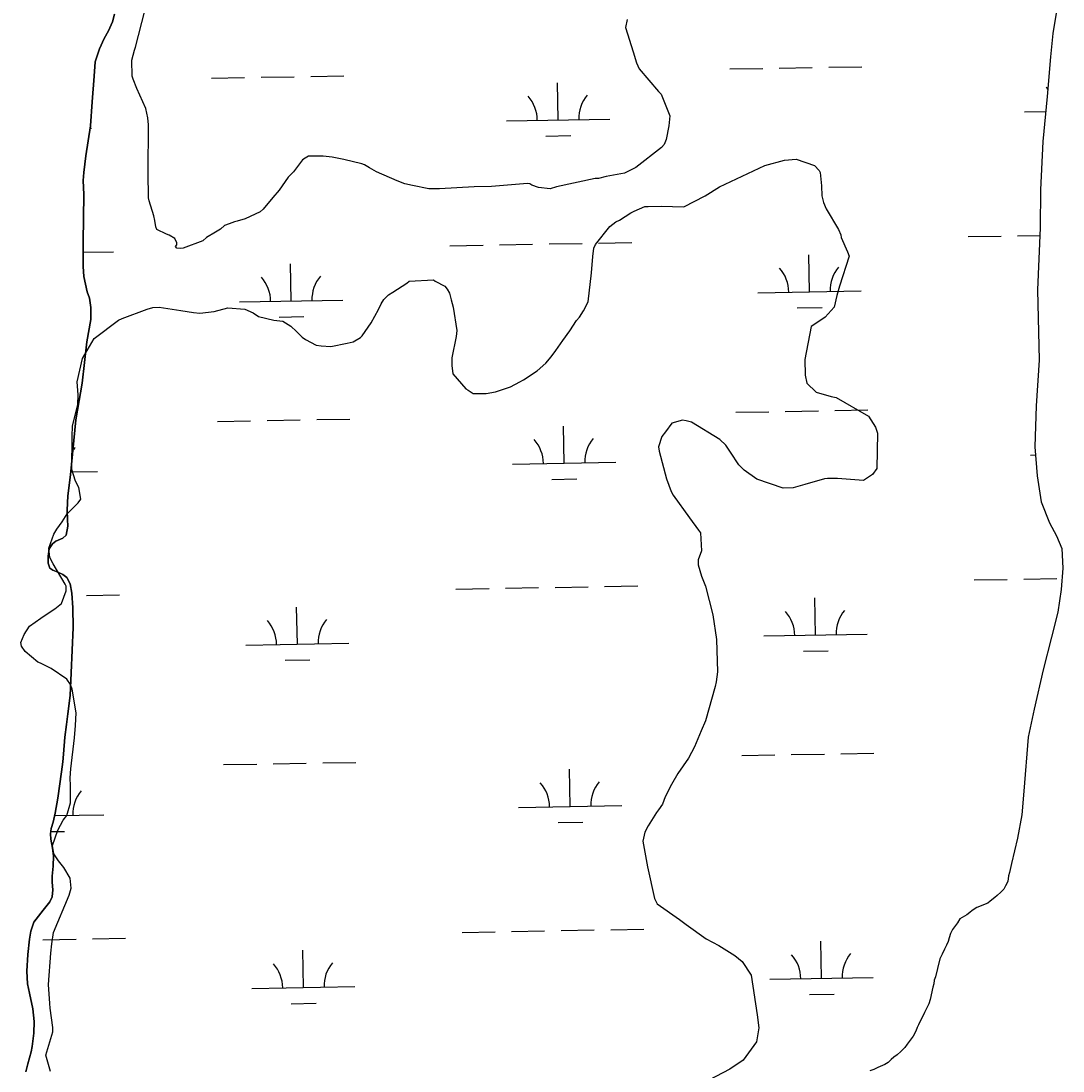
# Model space of a CAD drawing. Extents: x 3903937 to 3942190, y 260677 to 286651.
# Drawn here: x 3916437 to 3917447, y 269623 to 270641 of the extents above; entities that cross this region are included whole.
import ezdxf

# ---------------------------------------------------------------- set-up
doc = ezdxf.new("R2010")
doc.units = 0
for name, color, linetype in [('V-SITE-VEGE', 7, 'Continuous'), ('V-TOPO-SHOR', 7, 'Continuous'), ('V-WETL-SWMP', 7, 'Continuous')]:
    doc.layers.add(name, color=color, linetype=linetype)

msp = doc.modelspace()

# ---------------------------------------------------------------- linework, layer by layer
at = {"layer": 'V-SITE-VEGE'}
for points in [[(3917024.4, 270642), (3917022.8, 270634.3), (3917030.4, 270610.7), (3917033.5, 270600), (3917036, 270594.3), (3917054.8, 270572.2), (3917057.4, 270569.7), (3917066, 270548.6), (3917064.9, 270538.9), (3917062.3, 270525.6), (3917060.3, 270521), (3917057.7, 270518), (3917033, 270498.6), (3917025.3, 270494.6), (3917021.8, 270493), (3917004.3, 270490), (3916996.7, 270488), (3916993.6, 270488), (3916956.2, 270480), (3916950, 270478), (3916938.8, 270479.1), (3916932.1, 270481.6), (3916930.1, 270482.7), (3916928, 270483.2), (3916893.2, 270480.3), (3916876.3, 270479.8), (3916842.6, 270477.9), (3916832.3, 270478), (3916816.5, 270481.1), (3916809.3, 270482.7), (3916801.6, 270485.8), (3916781.7, 270494.5), (3916775.1, 270498.2), (3916770, 270501.2), (3916767.4, 270502.3), (3916750, 270506.4), (3916738.8, 270508.5), (3916730.1, 270509.6), (3916715.8, 270509.7), (3916712.7, 270507.6), (3916710.1, 270506.1), (3916701.4, 270494.4), (3916696.2, 270489.3), (3916687.5, 270476.5), (3916681.3, 270469.4), (3916672, 270458.1), (3916669, 270455.6), (3916654.6, 270449), (3916646.9, 270446.5), (3916644.3, 270446), (3916639.2, 270443.9), (3916634.6, 270442.4), (3916630.5, 270438.9), (3916625.9, 270435.8), (3916617.2, 270430.7), (3916613.6, 270427.7), (3916594.6, 270420.6), (3916591.5, 270420.1), (3916588.5, 270420.6), (3916586.9, 270422.2), (3916588.5, 270423.7), (3916588.5, 270425.7), (3916586.4, 270429.8), (3916580.8, 270432.9), (3916578.3, 270434), (3916569.1, 270438.6), (3916568.1, 270441.2), (3916567.1, 270447.3), (3916566.1, 270451.9), (3916561.5, 270466.3), (3916561, 270469.3), (3916560.6, 270493.4), (3916560.8, 270540), (3916560.3, 270546.6), (3916558.3, 270555.9), (3916549.7, 270575.3), (3916546.1, 270584.1), (3916545.1, 270587.1), (3916544.7, 270602.5), (3916547.3, 270612.2), (3916548.3, 270615.3), (3916563.4, 270674.6)], [(3916472.2, 270148.3), (3916477.3, 270155.4), (3916482, 270163.1), (3916492.8, 270173.8), (3916495.3, 270177.4), (3916493.3, 270188.6), (3916490.3, 270194.8), (3916486.7, 270206.1), (3916486.9, 270238.3), (3916487.4, 270248), (3916492.6, 270269), (3916492.7, 270278.2), (3916491.7, 270291), (3916496.9, 270313.5), (3916508.2, 270332.9), (3916531.9, 270350.7), (3916535.5, 270352.2), (3916559.5, 270361.4), (3916565.2, 270362.9), (3916571.3, 270363.4), (3916592.3, 270360.2), (3916604.6, 270358.1), (3916610.7, 270357.6), (3916624.5, 270359), (3916637.9, 270362.6), (3916654.2, 270361.5), (3916662.4, 270357.9), (3916667.5, 270354.3), (3916682.3, 270350.6), (3916691, 270349.6), (3916698.7, 270344.9), (3916704.3, 270339.8), (3916709.9, 270334.1), (3916713, 270332.1), (3916723.2, 270326.4), (3916728.3, 270325.9), (3916737.5, 270325.3), (3916753.4, 270328.3), (3916759, 270329.8), (3916766.2, 270333.9), (3916767.8, 270335.4), (3916776.5, 270348.2), (3916783.7, 270360.9), (3916786.3, 270366.6), (3916788.9, 270370.7), (3916793.5, 270375.2), (3916797.6, 270377.8), (3916811, 270386.4), (3916813.5, 270388.5), (3916837.1, 270389.9), (3916838.6, 270388.4), (3916847.8, 270383.7), (3916850.3, 270380.6), (3916852.4, 270377), (3916853.9, 270370.4), (3916855.9, 270363.2), (3916859.4, 270340.7), (3916858.9, 270335), (3916854.7, 270314.1), (3916854.6, 270306.9), (3916855.6, 270298.7), (3916868.4, 270284.3), (3916870.4, 270282.8), (3916875.5, 270279.7), (3916887.8, 270279.7), (3916897, 270281.1), (3916911.4, 270286.2), (3916920.6, 270290.8), (3916924.2, 270292.8), (3916937.5, 270301.5), (3916945.8, 270309.1), (3916950.9, 270315.2), (3916955.5, 270321.3), (3916962.2, 270331), (3916968.9, 270340.2), (3916975.6, 270350.4), (3916978.2, 270353.5), (3916982.3, 270359.6), (3916986.9, 270368.3), (3916990.1, 270396.4), (3916991.2, 270412.3), (3916992.3, 270420.5), (3916993.8, 270424.1), (3917007.7, 270441.4), (3917013.4, 270446), (3917017, 270447.5), (3917028.2, 270454.6), (3917031.3, 270456.2), (3917041.6, 270460.7), (3917044.7, 270460.7), (3917057.5, 270461.2), (3917079.5, 270460.6), (3917100, 270471.2), (3917113.8, 270479.9), (3917157.9, 270500.7), (3917176.9, 270505.7), (3917188.2, 270506.7), (3917206, 270500.5), (3917210.6, 270495.8), (3917211.6, 270493.8), (3917212.6, 270481)], [(3917212.6, 270481), (3917213.1, 270471.3), (3917214.6, 270464.6), (3917217.1, 270458.5), (3917229.3, 270438.4), (3917231.4, 270433.3), (3917231.9, 270430.8), (3917237.9, 270416.9), (3917239.5, 270412.8), (3917230.1, 270383.7), (3917227.5, 270374.5), (3917224.9, 270363.2), (3917216.2, 270353.5), (3917210, 270349.5), (3917202.8, 270344.4), (3917196.6, 270312.7), (3917197, 270297.3), (3917198.5, 270289.6), (3917207.7, 270280.9), (3917222, 270276.7), (3917227.1, 270275.7), (3917258.3, 270257.7), (3917264.9, 270246.9), (3917266.9, 270241.2), (3917266.2, 270207), (3917262.1, 270201.3), (3917253.4, 270195.2), (3917228.3, 270197.4), (3917218.6, 270197.4), (3917215.5, 270196.9), (3917196.6, 270191.4), (3917185.3, 270188.3), (3917175.6, 270187.9), (3917150, 270196.7), (3917137.8, 270205.4), (3917132.7, 270210.6), (3917124.5, 270222.9), (3917120, 270229.6), (3917114.4, 270235.2), (3917086.8, 270251.7), (3917081.7, 270253.3), (3917078.1, 270253.8), (3917067.8, 270250.8), (3917061.7, 270242.6), (3917058.1, 270238), (3917055, 270227.8), (3917055.4, 270223.7), (3917062.5, 270197), (3917067.1, 270184.7)], [(3917067.1, 270184.7), (3917069.1, 270181.1), (3917084.9, 270159.1), (3917093.5, 270147.3), (3917095.6, 270144.7), (3917096.5, 270127.3), (3917093.4, 270118.6), (3917093.4, 270113.5), (3917096.4, 270102.7), (3917100.5, 270093), (3917107.5, 270065.3), (3917111, 270041.2), (3917111.9, 270010), (3917110.8, 270000.3), (3917109.8, 269995.7), (3917100.4, 269962.5), (3917096.3, 269952.8), (3917089.6, 269937.4), (3917083.9, 269926.2), (3917073.6, 269911.4), (3917067.4, 269900.7), (3917061.2, 269888.9), (3917058.6, 269881.8), (3917055, 269876.2), (3917053, 269873.6), (3917044.7, 269860.8), (3917041.6, 269854.7), (3917039.6, 269846), (3917044.1, 269820.9), (3917051.1, 269790.2), (3917053.6, 269785.1), (3917075.1, 269770.1), (3917081.7, 269765), (3917101.1, 269751.1), (3917113.4, 269744.9), (3917128.7, 269735.1), (3917135.8, 269729.4), (3917144.5, 269716.1), (3917150.4, 269677.7), (3917151.9, 269664.9), (3917149.8, 269651.6), (3917137, 269633.7), (3917124.1, 269625.1), (3917103.6, 269614.4)], [(3916465.9, 269622.7), (3916461.4, 269638.6), (3916468.1, 269661.1), (3916468.1, 269665.2), (3916465.7, 269684.1), (3916465.2, 269688.7), (3916464.2, 269707.1), (3916466.4, 269737.3), (3916467.4, 269746.5), (3916469, 269757.3), (3916484, 269793.5), (3916486.1, 269800.2), (3916485.1, 269809.9), (3916479, 269820.2), (3916473.9, 269826.9), (3916469.3, 269833.5), (3916467.8, 269841.7), (3916473, 269856.5), (3916478.2, 269866.3), (3916481.8, 269870.8), (3916485.4, 269883.1), (3916485.5, 269899.5), (3916485, 269907.2), (3916485.6, 269915.9), (3916489.3, 269946.1), (3916490.3, 269957.8), (3916490.9, 269970.1), (3916486.9, 269993.1), (3916485.4, 269997.8), (3916481.8, 270002.9), (3916466.5, 270013.2), (3916456.3, 270018.4), (3916453.7, 270019.4), (3916441.5, 270029.7), (3916437.9, 270034.8), (3916437.4, 270038.4), (3916440.5, 270046.1), (3916445.7, 270054.2), (3916456.5, 270061.9), (3916464.7, 270067.5), (3916470.3, 270071), (3916476.5, 270076.1), (3916481.1, 270088.4), (3916481.2, 270093), (3916480.1, 270095), (3916468.5, 270114.5), (3916465.4, 270120.7), (3916464.4, 270129.9), (3916469.1, 270143.2), (3916472.2, 270148.3)]]:
    msp.add_lwpolyline(points, dxfattribs=at)
at = {"layer": 'V-TOPO-SHOR'}
for points in [[(3916528, 270647.2), (3916526, 270639.7), (3916522.2, 270631.2), (3916517.9, 270623.7), (3916513.3, 270613.7), (3916509.4, 270601.1), (3916508.4, 270587.1), (3916506.5, 270562.2), (3916504.7, 270539.1), (3916500.1, 270510), (3916498.4, 270493.9), (3916497.6, 270486), (3916498.3, 270472.6), (3916497.5, 270426.7), (3916497.5, 270402.7), (3916498.2, 270393), (3916501.6, 270378), (3916503.7, 270371.9), (3916505.1, 270363.1), (3916505, 270351.3), (3916501.2, 270329.7), (3916496.7, 270289.6), (3916490.4, 270254.1), (3916485.4, 270200.7), (3916482.9, 270180.6), (3916482, 270166.6), (3916482.5, 270157.4), (3916482.7, 270151.2), (3916481.1, 270142.5), (3916477.9, 270139.4), (3916471.3, 270136.4), (3916468, 270133.9), (3916464.6, 270129), (3916463.6, 270122.1), (3916463.6, 270115.1), (3916465.3, 270110.5), (3916468.1, 270108.5), (3916473, 270106.5), (3916478.1, 270104.2), (3916481.9, 270101.2), (3916484.9, 270095.1), (3916486.5, 270086.3), (3916487.6, 270072.1), (3916487.8, 270052.8), (3916485, 269986.9)], [(3916485, 269986.9), (3916482.8, 269969.1), (3916481.5, 269959), (3916479.8, 269946.5), (3916478.7, 269930.3), (3916477.8, 269922.7), (3916476.8, 269913.1), (3916473.1, 269887.4), (3916470.6, 269873.1), (3916468.7, 269864.3), (3916466.7, 269858.1), (3916466, 269853.1), (3916466.4, 269847.8), (3916467.9, 269839.1), (3916468.9, 269831.8), (3916468.6, 269821.7), (3916467.5, 269811.9), (3916467.5, 269806), (3916468.2, 269798.6), (3916467.5, 269791.9), (3916465.5, 269787), (3916458.8, 269778.9), (3916449.8, 269767.4), (3916447, 269758.8), (3916445.5, 269750.9), (3916444.2, 269736.2), (3916443, 269719.9), (3916443.7, 269707.5), (3916445.6, 269698.7), (3916448.9, 269683.3), (3916450.3, 269671.3), (3916449.9, 269659.7), (3916448.1, 269646.8), (3916447.2, 269641.6), (3916444.2, 269630.2), (3916442, 269622.3)]]:
    msp.add_lwpolyline(points, dxfattribs=at)
at = {"layer": 'V-WETL-SWMP'}
for p, q in [((3916526, 270639.7), (3916528, 270647.2)), ((3917441, 270654), (3917436.9, 270628.4)), ((3916522.2, 270631.2), (3916526, 270639.7)), ((3916517.9, 270623.7), (3916522.2, 270631.2)), ((3917436.9, 270628.4), (3917434.6, 270605.9)), ((3916513.3, 270613.7), (3916517.9, 270623.7)), ((3916509.4, 270601.1), (3916513.3, 270613.7)), ((3917434.6, 270605.9), (3917431.3, 270567.4)), ((3916508.4, 270587.1), (3916509.4, 270601.1)), ((3917171.8, 270594.9), (3917203.8, 270595.5)), ((3917219.8, 270595.8), (3917251.8, 270596.3)), ((3916506.5, 270562.2), (3916508.4, 270587.1)), ((3916622, 270585.2), (3916654, 270585.8)), ((3916670, 270586.1), (3916702, 270586.6)), ((3916718, 270586.9), (3916750, 270587.5)), ((3917123.8, 270594.1), (3917155.8, 270594.6)), ((3916957.6, 270544.7), (3916957, 270580.7)), ((3917431.3, 270567.4), (3917427.2, 270523.9)), ((3916504.7, 270539.1), (3916506.5, 270562.2)), ((3916907.6, 270543.8), (3917007.6, 270545.6)), ((3917409.4, 270552.7), (3917430, 270553)), ((3916500.1, 270510), (3916504.7, 270539.1)), ((3916504.3, 270536.7), (3916505.8, 270536.8)), ((3916945.9, 270529.1), (3916969.9, 270529.5)), ((3917427.2, 270523.9), (3917425, 270477.1)), ((3916498.4, 270493.9), (3916500.1, 270510)), ((3916497.6, 270486), (3916498.4, 270493.9)), ((3916498.3, 270472.6), (3916497.6, 270486)), ((3917425, 270477.1), (3917424.5, 270440)), ((3916497.5, 270426.7), (3916498.3, 270472.6)), ((3917354.7, 270431.6), (3917386.7, 270432.2)), ((3917402.7, 270432.5), (3917424.2, 270432.8)), ((3917424.5, 270440), (3917421.9, 270380.2)), ((3916497.5, 270402.7), (3916497.5, 270426.7)), ((3916852.9, 270422.8), (3916884.9, 270423.3)), ((3916900.9, 270423.6), (3916932.9, 270424.2)), ((3916948.9, 270424.5), (3916980.9, 270425)), ((3916996.9, 270425.3), (3917028.9, 270425.9)), ((3916497.5, 270416.5), (3916527, 270417)), ((3917201, 270378.2), (3917200.4, 270414.1)), ((3916498.2, 270393), (3916497.5, 270402.7)), ((3916699.2, 270369.3), (3916698.6, 270405.3)), ((3916501.6, 270378), (3916498.2, 270393)), ((3916503.7, 270371.9), (3916501.6, 270378)), ((3916505.1, 270363.1), (3916503.7, 270371.9)), ((3917151, 270377.3), (3917251, 270379)), ((3917421.9, 270380.2), (3917423.4, 270312)), ((3916505, 270351.3), (3916505.1, 270363.1)), ((3916649.2, 270368.4), (3916749.2, 270370.2)), ((3917189.3, 270362.5), (3917213.3, 270362.9)), ((3916501.2, 270329.7), (3916505, 270351.3)), ((3916687.5, 270353.7), (3916711.5, 270354.1)), ((3916496.7, 270289.6), (3916501.2, 270329.7)), ((3917423.4, 270312), (3917420.8, 270267.6)), ((3916490.4, 270254.1), (3916496.7, 270289.6)), ((3917129.7, 270261.4), (3917161.7, 270262)), ((3917177.7, 270262.3), (3917209.7, 270262.9)), ((3917225.7, 270263.1), (3917257.6, 270263.7)), ((3917420.8, 270267.6), (3917419.3, 270228.1)), ((3916485.4, 270200.7), (3916490.4, 270254.1)), ((3916627.8, 270252.6), (3916659.8, 270253.2)), ((3916675.8, 270253.5), (3916707.8, 270254)), ((3916723.8, 270254.3), (3916755.8, 270254.9)), ((3916963.4, 270212.1), (3916962.8, 270248.1)), ((3917415.3, 270220), (3917419.9, 270220.1)), ((3917419.3, 270228.1), (3917421.5, 270199.9)), ((3916913.5, 270211.2), (3917013.4, 270213)), ((3916482.9, 270180.6), (3916485.4, 270200.7)), ((3916485.7, 270203.7), (3916511.6, 270204.1)), ((3917421.5, 270199.9), (3917425.6, 270174.6)), ((3916951.7, 270196.4), (3916975.7, 270196.9)), ((3916482, 270166.6), (3916482.9, 270180.6)), ((3917425.6, 270174.6), (3917433.6, 270154.2)), ((3916482.5, 270157.4), (3916482, 270166.6)), ((3916481.1, 270142.5), (3916482.7, 270151.2)), ((3916482.7, 270151.2), (3916482.5, 270157.4)), ((3917433.6, 270154.2), (3917440.4, 270141.7)), ((3916471.3, 270136.4), (3916477.9, 270139.4)), ((3916477.9, 270139.4), (3916481.1, 270142.5)), ((3917440.4, 270141.7), (3917445.5, 270129.4)), ((3916463.6, 270122.1), (3916464.6, 270129)), ((3916464.6, 270129), (3916468, 270133.9)), ((3916468, 270133.9), (3916471.3, 270136.4)), ((3917445.5, 270129.4), (3917446.6, 270110.3)), ((3916463.6, 270115.1), (3916463.6, 270122.1)), ((3916465.3, 270110.5), (3916463.6, 270115.1)), ((3916468.1, 270108.5), (3916465.3, 270110.5)), ((3916473, 270106.5), (3916468.1, 270108.5)), ((3917446.6, 270110.3), (3917444.8, 270089.6)), ((3916478.1, 270104.2), (3916473, 270106.5)), ((3916481.9, 270101.2), (3916478.1, 270104.2)), ((3916484.9, 270095.1), (3916481.9, 270101.2)), ((3917360.6, 270099), (3917392.6, 270099.5)), ((3917408.6, 270099.8), (3917440.6, 270100.4)), ((3916486.5, 270086.3), (3916484.9, 270095.1)), ((3916487.6, 270072.1), (3916486.5, 270086.3)), ((3916858.7, 270090.2), (3916890.7, 270090.7)), ((3916906.7, 270091), (3916938.7, 270091.6)), ((3916954.7, 270091.8), (3916986.7, 270092.4)), ((3917002.7, 270092.7), (3917034.7, 270093.3)), ((3917444.8, 270089.6), (3917441.5, 270067.8)), ((3916500.9, 270083.9), (3916532.9, 270084.4)), ((3917206.9, 270045.5), (3917206.3, 270081.5)), ((3916487.8, 270052.8), (3916487.6, 270072.1)), ((3916705.1, 270036.7), (3916704.4, 270072.7)), ((3917441.5, 270067.8), (3917435.5, 270043.4)), ((3916485, 269986.9), (3916487.8, 270052.8)), ((3917156.9, 270044.7), (3917256.9, 270046.4)), ((3916655.1, 270035.8), (3916755.1, 270037.6)), ((3917435.5, 270043.4), (3917427.5, 270012)), ((3917195.2, 270029.9), (3917219.2, 270030.3)), ((3916693.3, 270021.1), (3916717.3, 270021.5)), ((3917427.5, 270012), (3917418.8, 269973.7)), ((3916482.8, 269969.1), (3916485, 269986.9)), ((3916481.5, 269959), (3916482.8, 269969.1)), ((3917418.8, 269973.7), (3917413, 269946.7)), ((3916479.8, 269946.5), (3916481.5, 269959)), ((3916478.7, 269930.3), (3916479.8, 269946.5)), ((3917413, 269946.7), (3917408.8, 269894.2)), ((3916477.8, 269922.7), (3916478.7, 269930.3)), ((3917135.5, 269928.8), (3917167.5, 269929.4)), ((3917183.5, 269929.7), (3917215.5, 269930.2)), ((3917231.5, 269930.5), (3917263.5, 269931.1)), ((3916476.8, 269913.1), (3916477.8, 269922.7)), ((3916633.7, 269920), (3916665.7, 269920.6)), ((3916681.7, 269920.8), (3916713.7, 269921.4)), ((3916729.7, 269921.7), (3916761.7, 269922.2)), ((3916969.3, 269879.5), (3916968.7, 269915.5)), ((3916473.1, 269887.4), (3916476.8, 269913.1)), ((3917408.8, 269894.2), (3917406.9, 269871.3)), ((3916470.6, 269873.1), (3916473.1, 269887.4)), ((3916468.7, 269864.3), (3916470.6, 269873.1)), ((3916919.3, 269878.6), (3917019.3, 269880.3)), ((3916466.7, 269858.1), (3916468.7, 269864.3)), ((3916470, 269870.7), (3916517.5, 269871.5)), ((3916957.6, 269863.8), (3916981.6, 269864.2)), ((3917406.9, 269871.3), (3917402.5, 269848.8)), ((3916466, 269853.1), (3916466.7, 269858.1)), ((3916466.4, 269847.8), (3916466, 269853.1)), ((3916466.3, 269855.2), (3916479.7, 269855.4)), ((3916467.9, 269839.1), (3916466.4, 269847.8)), ((3917402.5, 269848.8), (3917396.7, 269824.3)), ((3916468.9, 269831.8), (3916467.9, 269839.1)), ((3916468.6, 269821.7), (3916468.9, 269831.8)), ((3917396.7, 269824.3), (3917394.7, 269815.5)), ((3916467.5, 269811.9), (3916468.6, 269821.7)), ((3916467.5, 269806), (3916467.5, 269811.9)), ((3917394, 269812.3), (3917393.3, 269806.9)), ((3917394.7, 269815.5), (3917394, 269812.3)), ((3916468.2, 269798.6), (3916467.5, 269806)), ((3917391.1, 269802.7), (3917389.2, 269799.5)), ((3917393.3, 269806.9), (3917391.1, 269802.7)), ((3916465.5, 269787), (3916467.5, 269791.9)), ((3916467.5, 269791.9), (3916468.2, 269798.6)), ((3917380.5, 269791.4), (3917376.1, 269787.8)), ((3917382.9, 269793.3), (3917380.5, 269791.4)), ((3917386.5, 269796.5), (3917382.9, 269793.3)), ((3917389.2, 269799.5), (3917386.5, 269796.5)), ((3916458.8, 269778.9), (3916465.5, 269787)), ((3917363.1, 269781.6), (3917358.7, 269778.8)), ((3917373.8, 269785.9), (3917363.1, 269781.6)), ((3917376.1, 269787.8), (3917373.8, 269785.9)), ((3916449.8, 269767.4), (3916458.8, 269778.9)), ((3917353.6, 269774.5), (3917346.8, 269770.6)), ((3917356.3, 269776.9), (3917353.6, 269774.5)), ((3917358.7, 269778.8), (3917356.3, 269776.9)), ((3916447, 269758.8), (3916449.8, 269767.4)), ((3917342.4, 269764.2), (3917339.5, 269760.2)), ((3917344.4, 269766.8), (3917342.4, 269764.2)), ((3917346.8, 269770.6), (3917344.4, 269766.8)), ((3916444.2, 269736.2), (3916445.5, 269750.9)), ((3916445.5, 269750.9), (3916447, 269758.8)), ((3916458.7, 269750.4), (3916490.7, 269750.9)), ((3916506.7, 269751.2), (3916538.7, 269751.8)), ((3916864.6, 269757.5), (3916896.6, 269758.1)), ((3916912.6, 269758.4), (3916944.6, 269758.9)), ((3916960.6, 269759.2), (3916992.6, 269759.8)), ((3917008.6, 269760.1), (3917040.6, 269760.6)), ((3917336.4, 269752.1), (3917335.5, 269748.6)), ((3917337.8, 269756.5), (3917336.4, 269752.1)), ((3917339.5, 269760.2), (3917337.8, 269756.5)), ((3917212.7, 269712.9), (3917212.1, 269748.9)), ((3917331.9, 269741.3), (3917329.7, 269736.3)), ((3917333.8, 269745.2), (3917331.9, 269741.3)), ((3917335.5, 269748.6), (3917333.8, 269745.2)), ((3916443, 269719.9), (3916444.2, 269736.2)), ((3916710.9, 269704.1), (3916710.3, 269740.1)), ((3917327.2, 269731.7), (3917325.2, 269722.6)), ((3917329.7, 269736.3), (3917327.2, 269731.7)), ((3917325.2, 269722.6), (3917323, 269714.5)), ((3916443.7, 269707.5), (3916443, 269719.9)), ((3917162.8, 269712), (3917262.7, 269713.8)), ((3917322, 269711.1), (3917321.5, 269707.5)), ((3917323, 269714.5), (3917322, 269711.1)), ((3916445.6, 269698.7), (3916443.7, 269707.5)), ((3916660.9, 269703.2), (3916760.9, 269705)), ((3917320.5, 269704.3), (3917318.1, 269692.4)), ((3917321.5, 269707.5), (3917320.5, 269704.3)), ((3916448.9, 269683.3), (3916445.6, 269698.7)), ((3917201, 269697.3), (3917225, 269697.7)), ((3917318.1, 269692.4), (3917316.7, 269688.4)), ((3916450.3, 269671.3), (3916448.9, 269683.3)), ((3916699.2, 269688.4), (3916723.2, 269688.9)), ((3917312.5, 269680), (3917311.3, 269677.1)), ((3917314.4, 269683.8), (3917312.5, 269680)), ((3917316.7, 269688.4), (3917314.4, 269683.8)), ((3916449.9, 269659.7), (3916450.3, 269671.3)), ((3917309.7, 269674), (3917306.6, 269668)), ((3917311.3, 269677.1), (3917309.7, 269674)), ((3916448.1, 269646.8), (3916449.9, 269659.7)), ((3917304.2, 269661.7), (3917301.4, 269657)), ((3917305.4, 269665.3), (3917304.2, 269661.7)), ((3917306.6, 269668), (3917305.4, 269665.3)), ((3917295.8, 269649.1), (3917293.4, 269646)), ((3917297.8, 269651.9), (3917295.8, 269649.1)), ((3917301.4, 269657), (3917297.8, 269651.9)), ((3916444.2, 269630.2), (3916447.2, 269641.6)), ((3916447.2, 269641.6), (3916448.1, 269646.8)), ((3917285.9, 269638.9), (3917282.7, 269636.5)), ((3917289.5, 269642), (3917285.9, 269638.9)), ((3917293.4, 269646), (3917289.5, 269642)), ((3916442, 269622.3), (3916444.2, 269630.2)), ((3917274, 269629.4), (3917267.3, 269626.7)), ((3917277.2, 269631.4), (3917274, 269629.4)), ((3917280.3, 269634.2), (3917277.2, 269631.4)), ((3917282.7, 269636.5), (3917280.3, 269634.2)), ((3917263.3, 269624.7), (3917259.7, 269623.2)), ((3917267.3, 269626.7), (3917263.3, 269624.7))]:
    msp.add_line(p, q, dxfattribs=at)
for centre, start, end in [((3917404.2, 270553), 37.9679, 41.7802), ((3916902.3, 270544.2), 0.2366, 41.7802), ((3917012.8, 270546.2), 140.2366, 181.7802), ((3917256.3, 270379.6), 140.2366, 181.7802), ((3916644, 270368.8), 0.2366, 41.7802), ((3916754.4, 270370.8), 140.2366, 181.7802), ((3917145.8, 270377.7), 0.2366, 41.7802), ((3916908.2, 270211.6), 0.2366, 41.7802), ((3917018.7, 270213.5), 140.2366, 181.7802), ((3916516.8, 270204.7), 140.2366, 145.989), ((3917151.6, 270045), 0.2366, 41.7802), ((3917262.1, 270047), 140.2366, 181.7802), ((3916649.8, 270036.2), 0.2366, 41.7802), ((3916760.3, 270038.1), 140.2366, 181.7802), ((3917024.5, 269880.9), 140.2366, 181.7802), ((3916522.7, 269872.1), 140.2366, 181.7802), ((3916914.1, 269879), 0.2366, 41.7802), ((3917157.5, 269712.4), 0.2366, 41.7802), ((3917268, 269714.4), 140.2366, 181.7802), ((3916655.7, 269703.6), 0.2366, 41.7802), ((3916766.1, 269705.5), 140.2366, 181.7802)]:
    msp.add_arc(centre, 35.2, start, end, dxfattribs=at)

doc.saveas('drawing.dxf')
